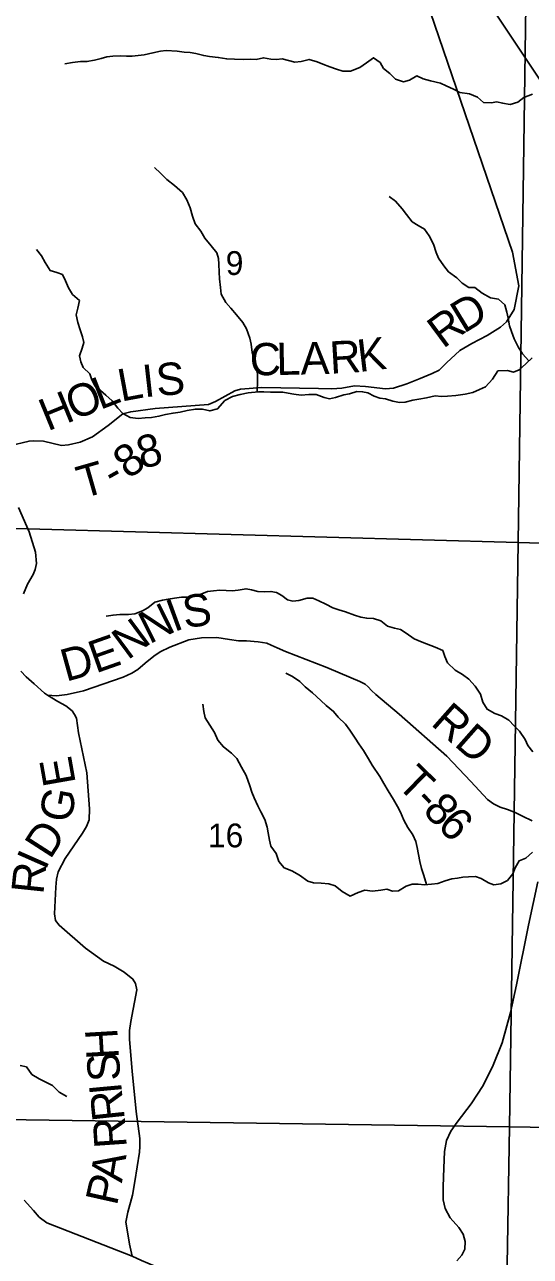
# Model space of a CAD drawing. Extents: x 2043100 to 2470832, y 443715 to 810583.
# Drawn here: x 2237420 to 2242116, y 621682 to 633122 of the extents above; entities that cross this region are included whole.
import ezdxf

# ---------------------------------------------------------------- set-up
doc = ezdxf.new("R2010")
doc.units = 0
for name, color, linetype in [('GM_X_County_Road', 7, 'Continuous'), ('GM_X_Interstate_Route', 7, 'Continuous'), ('GM_X_Minor_River', 7, 'Continuous'), ('GM_X_Section', 7, 'Continuous'), ('GM_X_Section_Text', 7, 'Continuous'), ('GM_X_Township_Road', 7, 'Continuous'), ('GM_X_Township_Road_Text', 7, 'Continuous')]:
    doc.layers.add(name, color=color, linetype=linetype)

msp = doc.modelspace()

# ---------------------------------------------------------------- linework, layer by layer
at = {"layer": 'GM_X_County_Road'}
msp.add_lwpolyline([(2242184, 625162), (2242097, 624757), (2241988, 624203), (2241930, 623946), (2241855, 623666), (2241770, 623457), (2241676, 623270), (2241567, 623099), (2241437, 622930), (2241378, 622844), (2241337, 622757), (2241317, 622657), (2241313, 622501), (2241307, 622330), (2241306, 622206), (2241325, 622128), (2241372, 622039), (2241451, 621950), (2241492, 621887), (2241511, 621821), (2241506, 621749), (2241479, 621693), (2241433, 621640)], dxfattribs=at)
at = {"layer": 'GM_X_Interstate_Route'}
msp.add_lwpolyline([(2243608, 630366), (2243328, 630849), (2243100, 631226), (2242853, 631626), (2242438, 632260), (2241542, 633606), (2241201, 634119), (2241109, 634257)], dxfattribs=at)
at = {"layer": 'GM_X_Minor_River'}
for points in [[(2242136, 632477), (2242056, 632446), (2241999, 632403), (2241927, 632381), (2241857, 632394), (2241803, 632404), (2241751, 632397), (2241681, 632399), (2241625, 632448), (2241552, 632478), (2241462, 632491), (2241402, 632524), (2241334, 632554), (2241280, 632579), (2241188, 632601), (2241121, 632618), (2241063, 632646), (2240994, 632607), (2240938, 632592), (2240862, 632614), (2240811, 632667), (2240753, 632715), (2240720, 632769), (2240660, 632814), (2240594, 632766), (2240531, 632725), (2240447, 632690), (2240373, 632690), (2240315, 632709), (2240255, 632729), (2240189, 632754), (2240135, 632776), (2240061, 632799), (2239987, 632780), (2239929, 632772), (2239871, 632789), (2239811, 632805), (2239757, 632798), (2239705, 632802), (2239637, 632815), (2239571, 632799), (2239513, 632800), (2239449, 632798), (2239367, 632801), (2239297, 632804), (2239217, 632818), (2239137, 632827), (2239083, 632835), (2239009, 632854), (2238957, 632862), (2238901, 632867), (2238835, 632874), (2238735, 632882), (2238683, 632875), (2238611, 632859), (2238529, 632842), (2238475, 632835), (2238418, 632829), (2238366, 632828), (2238308, 632832), (2238238, 632829), (2238182, 632823), (2238130, 632806), (2238068, 632792), (2237998, 632779), (2237940, 632781), (2237864, 632770), (2237793, 632757)], [(2239580, 629710), (2239581, 629813), (2239581, 629877), (2239574, 629935), (2239560, 629997), (2239533, 630077), (2239524, 630153), (2239512, 630210), (2239479, 630298), (2239445, 630354), (2239386, 630426), (2239333, 630489), (2239289, 630541), (2239244, 630620), (2239240, 630682), (2239229, 630760), (2239227, 630824), (2239222, 630896), (2239220, 630950), (2239203, 631002), (2239153, 631068), (2239094, 631138), (2239055, 631203), (2239003, 631273), (2238978, 631343), (2238958, 631419), (2238925, 631494), (2238886, 631562), (2238812, 631627), (2238741, 631685), (2238683, 631744), (2238625, 631796)], [(2242102, 629999), (2242043, 630066), (2242001, 630130), (2241964, 630204), (2241941, 630271), (2241923, 630325), (2241908, 630395), (2241898, 630453), (2241879, 630521), (2241821, 630571), (2241745, 630586), (2241667, 630629), (2241600, 630681), (2241544, 630682), (2241482, 630720), (2241433, 630771), (2241357, 630827), (2241313, 630882), (2241262, 630954), (2241242, 631006), (2241217, 631082), (2241176, 631161), (2241134, 631223), (2241075, 631257), (2241019, 631292), (2240967, 631360), (2240926, 631412), (2240864, 631481), (2240805, 631525)], [(2237863, 630615), (2237827, 630678), (2237800, 630744), (2237770, 630800), (2237718, 630821), (2237656, 630837), (2237611, 630913), (2237577, 630974), (2237530, 631032)], [(2242133, 630027), (2242072, 629972), (2242013, 629916), (2241959, 629893), (2241903, 629911), (2241815, 629906), (2241765, 629828), (2241698, 629759), (2241642, 629733), (2241581, 629704), (2241509, 629689), (2241425, 629677), (2241345, 629670), (2241291, 629669), (2241231, 629673), (2241151, 629656), (2241080, 629642), (2241024, 629635), (2240954, 629617), (2240902, 629614), (2240838, 629624), (2240772, 629647), (2240718, 629654), (2240666, 629672), (2240607, 629702), (2240557, 629713), (2240503, 629715), (2240436, 629692), (2240384, 629684), (2240306, 629659), (2240250, 629648), (2240200, 629658), (2240128, 629687), (2240060, 629687), (2239986, 629682), (2239918, 629690), (2239868, 629699), (2239816, 629707), (2239760, 629710), (2239702, 629710), (2239642, 629711), (2239590, 629711), (2239494, 629702), (2239420, 629687), (2239351, 629667), (2239279, 629630), (2239212, 629553), (2239138, 629535), (2239070, 629550), (2239006, 629552), (2238930, 629539), (2238864, 629524), (2238798, 629514), (2238729, 629501), (2238667, 629485), (2238599, 629474), (2238539, 629470), (2238473, 629463), (2238401, 629472), (2238331, 629510), (2238284, 629561), (2238232, 629629), (2238175, 629681), (2238125, 629724), (2238071, 629766), (2238044, 629822), (2238026, 629879), (2237963, 629937), (2237941, 629989), (2237930, 630047), (2237954, 630117), (2237969, 630169), (2237957, 630221), (2237936, 630287), (2237914, 630357), (2237897, 630427), (2237915, 630489), (2237928, 630559), (2237863, 630615)], [(2242138, 626368), (2242093, 626428), (2242067, 626482), (2242014, 626560), (2241964, 626609), (2241915, 626661), (2241847, 626702), (2241787, 626724), (2241715, 626763), (2241674, 626829), (2241653, 626905), (2241603, 626978), (2241544, 627044), (2241484, 627085), (2241418, 627127), (2241347, 627196), (2241321, 627252), (2241302, 627308), (2241232, 627341), (2241111, 627388), (2241037, 627416), (2240961, 627469), (2240909, 627503), (2240855, 627518), (2240788, 627536), (2240728, 627585), (2240660, 627607), (2240596, 627608), (2240540, 627620), (2240484, 627637), (2240398, 627668), (2240337, 627688), (2240281, 627707), (2240217, 627741), (2240151, 627772), (2240095, 627794), (2240043, 627795), (2239965, 627773), (2239911, 627766), (2239861, 627780), (2239809, 627821), (2239758, 627849), (2239706, 627858), (2239650, 627854), (2239586, 627857), (2239526, 627873), (2239476, 627883), (2239402, 627870), (2239347, 627863), (2239291, 627865), (2239233, 627868), (2239173, 627864), (2239117, 627857), (2239065, 627835), (2238995, 627810), (2238941, 627806), (2238875, 627805), (2238810, 627795), (2238752, 627786), (2238700, 627778), (2238630, 627757), (2238565, 627704), (2238513, 627678), (2238443, 627651), (2238383, 627643), (2238305, 627644), (2238241, 627638), (2238176, 627627)], [(2241151, 625135), (2241125, 625221), (2241106, 625283), (2241089, 625351), (2241077, 625415), (2241066, 625480), (2241052, 625534), (2241023, 625596), (2240979, 625664), (2240942, 625734), (2240910, 625807), (2240881, 625861), (2240845, 625925), (2240794, 626007), (2240755, 626074), (2240717, 626140), (2240648, 626243), (2240613, 626303), (2240565, 626379), (2240522, 626441), (2240490, 626494), (2240439, 626568), (2240399, 626624), (2240332, 626689), (2240288, 626743), (2240221, 626798), (2240171, 626844), (2240094, 626915), (2240026, 626971), (2239974, 627020), (2239907, 627068), (2239845, 627099)], [(2241542, 625206), (2241490, 625204), (2241439, 625196), (2241385, 625187), (2241325, 625170), (2241255, 625146), (2241199, 625139), (2241133, 625133), (2241075, 625138), (2241019, 625138), (2240962, 625121), (2240890, 625077), (2240836, 625074), (2240784, 625092), (2240726, 625083), (2240650, 625075), (2240580, 625082), (2240516, 625061), (2240443, 625029), (2240368, 625072), (2240304, 625124), (2240244, 625141), (2240174, 625149), (2240102, 625152), (2240050, 625167), (2239971, 625223), (2239901, 625262), (2239829, 625290), (2239780, 625349), (2239754, 625423), (2239707, 625491), (2239695, 625547), (2239680, 625617), (2239672, 625669), (2239651, 625740), (2239614, 625810), (2239586, 625868), (2239551, 625942), (2239529, 625994), (2239512, 626051), (2239476, 626147), (2239435, 626225), (2239390, 626305), (2239342, 626356), (2239265, 626414), (2239213, 626477), (2239182, 626549), (2239138, 626617), (2239097, 626684), (2239085, 626744), (2239074, 626812)], [(2242134, 625436), (2242074, 625379), (2242011, 625355), (2241975, 625292), (2241954, 625236), (2241904, 625174), (2241841, 625141), (2241777, 625132), (2241727, 625150), (2241658, 625193), (2241606, 625211), (2241542, 625206)], [(2237379, 623455), (2237437, 623443), (2237488, 623370), (2237554, 623330), (2237624, 623297), (2237680, 623269), (2237741, 623206), (2237813, 623166)]]:
    msp.add_lwpolyline(points, dxfattribs=at)
at = {"layer": 'GM_X_Section'}
for points in [[(2236741, 633590), (2242078, 633524), (2242002, 628311), (2236671, 628461)], [(2242078, 633524), (2247455, 633443), (2247392, 628155), (2242002, 628311)], [(2236671, 628461), (2242002, 628311), (2241921, 622886), (2236576, 622964)], [(2242002, 628311), (2247392, 628155), (2247260, 622797), (2241921, 622886)], [(2236576, 622964), (2241921, 622886), (2241834, 617759), (2236501, 617881)], [(2241921, 622886), (2247260, 622797), (2247142, 617536), (2241834, 617759)]]:
    msp.add_lwpolyline(points, close=True, dxfattribs=at)
at = {"layer": 'GM_X_Township_Road'}
for points in [[(2241092, 629836), (2241204, 629881), (2241268, 629913), (2241337, 629982), (2241461, 630096), (2241571, 630159), (2241714, 630236), (2241838, 630313), (2241894, 630363), (2241964, 630477), (2242009, 630696), (2241951, 631008), (2241148, 633354)], [(2237280, 629211), (2237462, 629254), (2237502, 629258), (2237596, 629253), (2237761, 629214), (2237827, 629220), (2237936, 629244), (2238050, 629293), (2238196, 629400), (2238332, 629507), (2238406, 629527), (2238632, 629556), (2239126, 629595), (2239192, 629623), (2239281, 629670), (2239371, 629722), (2239425, 629736), (2239623, 629753), (2240150, 629742), (2240272, 629740), (2240366, 629747), (2240482, 629767), (2240586, 629762), (2240770, 629739), (2240844, 629747), (2240968, 629786), (2241091, 629835), (2241092, 629836)], [(2237409, 627836), (2237448, 627925), (2237498, 628015), (2237519, 628061), (2237529, 628116), (2237520, 628224), (2237462, 628411), (2237362, 628637)], [(2242131, 625727), (2242042, 625770), (2241976, 625804), (2241902, 625833), (2241834, 625854), (2241773, 625884), (2241719, 625924), (2241563, 626094), (2241339, 626327), (2240897, 626718), (2240680, 626900), (2240641, 626938), (2240609, 626971), (2240583, 626995), (2240532, 627021), (2240452, 627056), (2240225, 627152), (2239842, 627299), (2239765, 627334), (2239709, 627360), (2239669, 627376), (2239587, 627391), (2239480, 627400), (2239406, 627399), (2239322, 627411), (2239204, 627429), (2239062, 627426), (2238944, 627409), (2238768, 627339), (2238677, 627297), (2238621, 627256), (2238538, 627191), (2238470, 627134), (2238414, 627100), (2238335, 627063), (2237967, 626934), (2237814, 626902), (2237716, 626889), (2237632, 626894)], [(2238418, 621684), (2238393, 621796), (2238370, 621946), (2238361, 622000), (2238378, 622093), (2238421, 622251), (2238444, 622378), (2238486, 622649), (2238491, 622703), (2238490, 622777), (2238454, 623027), (2238419, 623402), (2238394, 623696), (2238395, 623780), (2238405, 623862), (2238462, 624159), (2238450, 624217), (2238425, 624257), (2238345, 624322), (2238250, 624376), (2238152, 624425), (2237984, 624544), (2237740, 624758), (2237708, 624800), (2237696, 624862), (2237711, 625110), (2237715, 625186), (2237730, 625255), (2237797, 625377), (2237957, 625613), (2237995, 625674), (2238018, 625738), (2238021, 625840), (2237998, 626173), (2237921, 626546), (2237902, 626681), (2237883, 626716), (2237861, 626750), (2237801, 626796), (2237728, 626835), (2237632, 626894), (2237603, 626912), (2237509, 627000), (2237434, 627065), (2237385, 627117)], [(2237417, 622204), (2237502, 622107), (2237556, 622047), (2237627, 621994), (2238418, 621684)], [(2240085, 620669), (2240042, 620665), (2239978, 620677), (2239753, 620747), (2239639, 620796), (2239518, 620869), (2239459, 620908), (2239421, 620942), (2239389, 620996), (2239256, 621305), (2239213, 621353), (2239131, 621408), (2238942, 621487), (2238683, 621569), (2238504, 621643), (2238418, 621684)]]:
    msp.add_lwpolyline(points, dxfattribs=at)

# ---------------------------------------------------------------- texts
at = {"layer": 'GM_X_Section_Text'}
for s, height, p in [('9', 221, (2239287, 630797)), ('16', 220.8, (2239122, 625481))]:
    msp.add_text(s, height=height, rotation=0, dxfattribs=at).set_placement(p)
at = {"layer": 'GM_X_Township_Road_Text'}
for s, rotation, p in [('D', 31.3717, (2241497, 630249)), ('R', 36.5631, (2241305, 630107)), ('K', 6.7971, (2240526, 629895)), ('C', 1.3115, (2239514, 629862)), ('L', 1.3121, (2239760, 629867)), ('A', 1.3784, (2239985, 629872)), ('R', 3.348, (2240260, 629879)), ('S', 4.3757, (2238651, 629673)), ('L', 10.5199, (2238316, 629620)), ('I', 6.3592, (2238531, 629660)), ('O', 22.2519, (2237878, 629443)), ('L', 21.2698, (2238121, 629542)), ('H', 22.2587, (2237634, 629343)), ('8', 15.1584, (2238507, 628992)), ('8', 36.8379, (2238386, 628894)), ('T', 16.0043, (2237957, 628719)), ('-', 29.4009, (2238243, 628811)), ('S', 7.3183, (2238905, 627517)), ('N', 26.3777, (2238578, 627365)), ('I', 20.0791, (2238806, 627479)), ('N', 36.5241, (2238377, 627215)), ('D', 15.48, (2237804, 627018)), ('E', 19.3989, (2238080, 627095)), ('RD', 318.4881, (2241182, 626624)), ('E', 100.0122, (2237896, 626077)), ('T', 315.7273, (2240864, 626058)), ('G', 79.1656, (2237846, 625699)), ('-', 313.62, (2241022, 625903)), ('8', 313.3512, (2241107, 625815)), ('6', 315.0582, (2241241, 625673)), ('D', 57.2748, (2237657, 625361)), ('I', 66.1588, (2237613, 625259)), ('R', 84.002, (2237593, 625038)), ('H', 93.3934, (2238296, 623520)), ('S', 95.2435, (2238314, 623321)), ('I', 95.2764, (2238325, 623198)), ('R', 96.0605, (2238351, 622954)), ('R', 93.9361, (2238369, 622696)), ('A', 80.6696, (2238323, 622360)), ('P', 77.4171, (2238275, 622145))]:
    msp.add_text(s, height=300, rotation=rotation, dxfattribs=at).set_placement(p)

doc.saveas('drawing.dxf')
